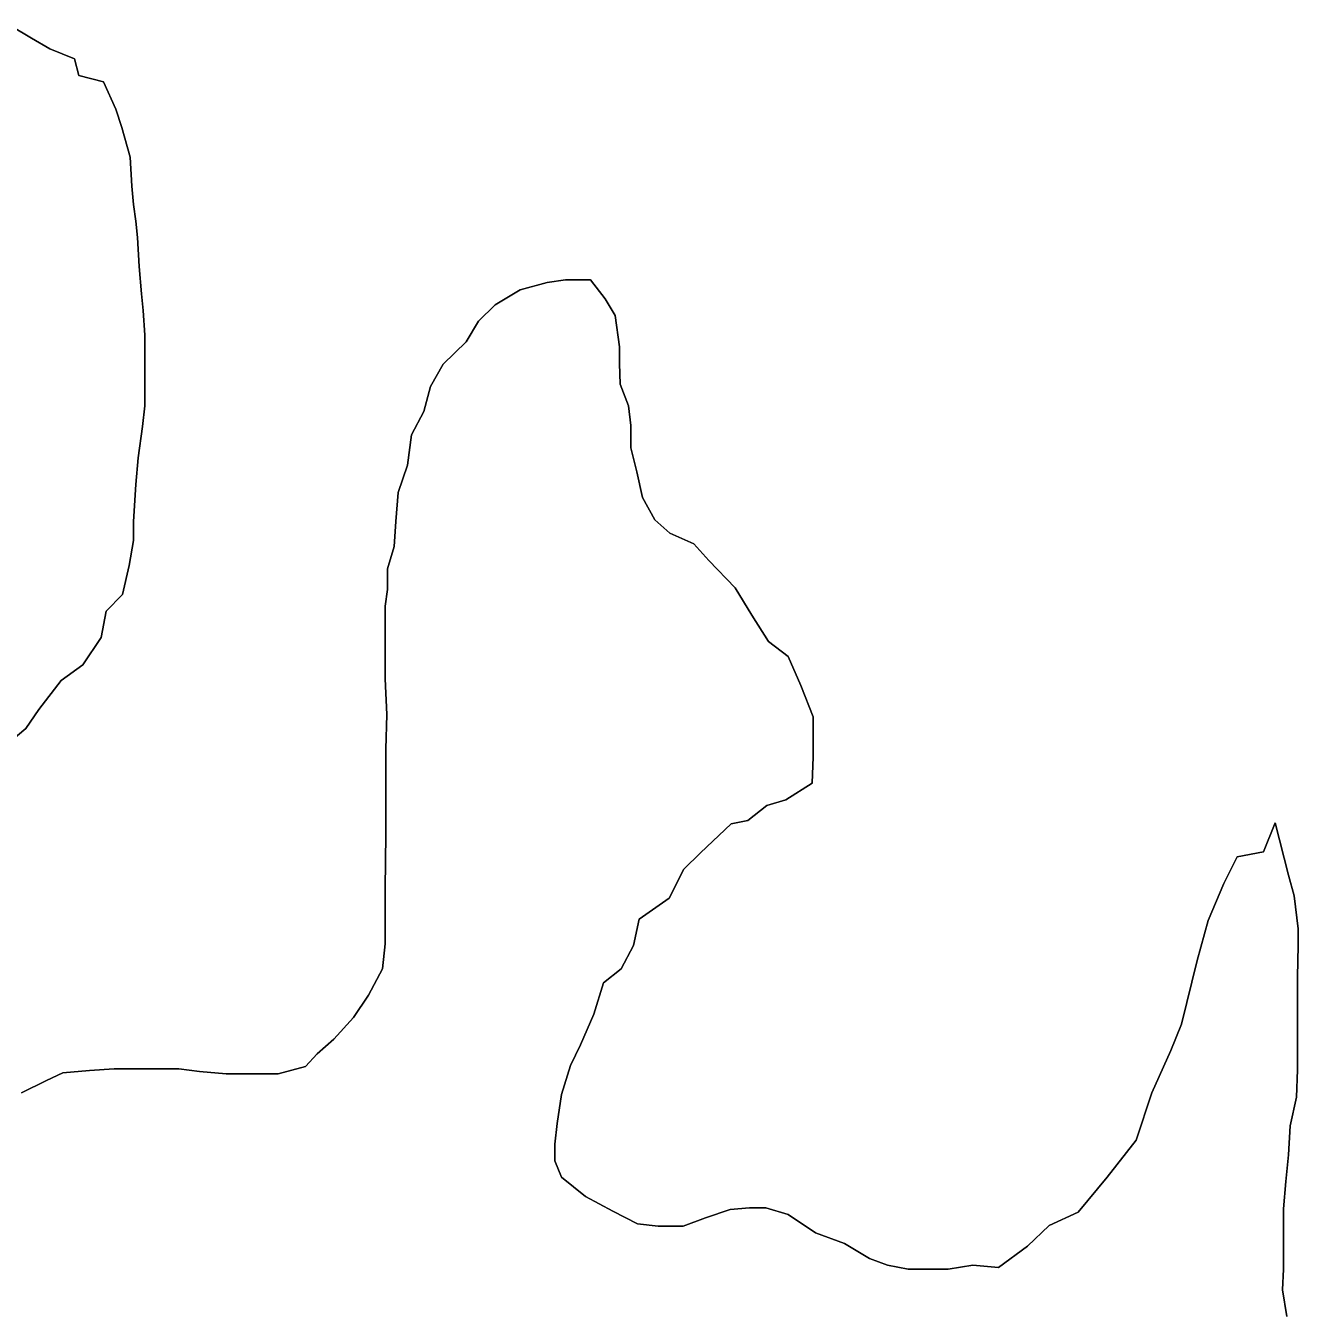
# Model space of a CAD drawing. Extents: x 553962 to 842807, y 8883888 to 9032388.
# Drawn here: x 803585.1 to 803738.8, y 9015802.3 to 9015957.5 of the extents above; entities that cross this region are included whole.
import ezdxf

# ---------------------------------------------------------------- set-up
doc = ezdxf.new("R2010")
doc.units = 0
doc.header["$LTSCALE"] = 200
for name, color, linetype, lineweight in [('23', 7, 'Continuous', 13), ('25', 7, 'Continuous', 13), ('57', 7, 'Continuous', 13)]:
    doc.layers.add(name, color=color, linetype=linetype, lineweight=lineweight)

msp = doc.modelspace()

# ---------------------------------------------------------------- linework, layer by layer
at = {"layer": '23'}
for points in [[(803583.1, 9015870.9), (803585.1, 9015872.6), (803586.7, 9015874.9), (803589.4, 9015878.4), (803592, 9015880.3), (803594.2, 9015883.6), (803594.8, 9015886.8), (803596.8, 9015888.8), (803597.6, 9015892.3), (803598.1, 9015895.3), (803598.1, 9015897.6), (803598.4, 9015902.1), (803598.7, 9015905.3), (803599.2, 9015909.1), (803599.5, 9015911.6), (803599.5, 9015915.3), (803599.5, 9015917.8), (803599.5, 9015920.1), (803599.3, 9015923.1), (803599.1, 9015925.1), (803598.8, 9015928.4), (803598.6, 9015931.9), (803598.4, 9015933.9), (803598.1, 9015935.9), (803597.9, 9015938.1), (803597.7, 9015941.6), (803596.7, 9015945.2), (803596, 9015947.4), (803594.5, 9015950.7), (803591.5, 9015951.5), (803591, 9015953.5), (803588, 9015954.7), (803585.8, 9015956), (803583.3, 9015957.5)], [(803736, 9015861.2), (803734.6, 9015857.7), (803731.4, 9015857.1), (803729.8, 9015853.9), (803727.9, 9015849.4), (803727.9, 9015849.4), (803726.6, 9015844.6), (803726.6, 9015844.6), (803726.6, 9015844.6), (803724.7, 9015836.9), (803724.7, 9015836.9), (803723.4, 9015833.7), (803721.1, 9015828.6), (803719.2, 9015822.9), (803715.7, 9015818.4), (803712.2, 9015814.2), (803708.7, 9015812.6), (803706.1, 9015810.1), (803702.6, 9015807.5), (803699.5, 9015807.8), (803696.5, 9015807.3), (803694.5, 9015807.3), (803691.7, 9015807.3), (803689.2, 9015807.8), (803687, 9015808.6), (803684, 9015810.4), (803680.5, 9015811.7), (803677.2, 9015813.9), (803674.5, 9015814.7), (803672.5, 9015814.7), (803670.2, 9015814.5), (803667.2, 9015813.5), (803664.5, 9015812.5), (803661.5, 9015812.5), (803659, 9015812.8), (803656, 9015814.3), (803652.7, 9015816.1), (803649.8, 9015818.4), (803649, 9015820.4), (803649, 9015822.4), (803649.3, 9015824.9), (803649.8, 9015828.4), (803650.9, 9015831.9), (803652.1, 9015834.4), (803653.7, 9015838.1), (803654.9, 9015841.9), (803657, 9015843.6), (803658.5, 9015846.4), (803659.2, 9015849.6), (803662.8, 9015852.1), (803664.6, 9015855.6), (803666.6, 9015857.6), (803670.3, 9015861.1), (803672.3, 9015861.5), (803674.6, 9015863.3), (803676.9, 9015864), (803680.1, 9015866), (803680.2, 9015869.2), (803680.2, 9015871.2), (803680.2, 9015874), (803678.7, 9015877.8), (803677.2, 9015881.3), (803674.8, 9015883.1), (803672.8, 9015886.3), (803670.8, 9015889.6), (803667.6, 9015892.9), (803665.8, 9015894.9), (803662.9, 9015896.2), (803661.1, 9015897.8), (803659.6, 9015900.5), (803658.9, 9015903.6), (803658.2, 9015906.5), (803658.2, 9015909.2), (803657.9, 9015911.6), (803656.9, 9015914.2), (803656.8, 9015916.7), (803656.8, 9015918.7), (803656.3, 9015922.5), (803655.1, 9015924.5), (803653.3, 9015926.8), (803650.3, 9015926.8), (803648.1, 9015926.5), (803644.8, 9015925.6), (803641.8, 9015923.8), (803639.8, 9015921.8), (803638.3, 9015919.3), (803635.5, 9015916.6), (803634, 9015913.9), (803633.2, 9015910.9), (803631.7, 9015908.1), (803631.2, 9015904.4), (803630.1, 9015901.1), (803629.8, 9015897.6), (803629.6, 9015894.6), (803628.8, 9015891.9), (803628.8, 9015889.4), (803628.5, 9015887.4), (803628.5, 9015884.4), (803628.5, 9015881.6), (803628.5, 9015878.6), (803628.7, 9015874.3)], [(803628.7, 9015874.3), (803628.6, 9015870.1), (803628.6, 9015866.8), (803628.6, 9015863.1), (803628.6, 9015859.8), (803628.5, 9015853.3), (803628.5, 9015849.6), (803628.5, 9015846.6), (803628.2, 9015843.6), (803626.5, 9015840.4), (803624.7, 9015837.7), (803622.3, 9015835.1), (803620.3, 9015833.3), (803618.9, 9015831.8), (803615.6, 9015830.9), (803612.3, 9015830.9), (803609.3, 9015830.9), (803606.1, 9015831.2), (803603.6, 9015831.5), (803600.6, 9015831.5), (803597.8, 9015831.5), (803595.8, 9015831.5), (803592.8, 9015831.3), (803589.6, 9015831), (803587.6, 9015830.1), (803584.6, 9015828.6)], [(803737.4, 9015801.6), (803736.9, 9015804.8), (803737, 9015807.3), (803737, 9015811.1), (803737, 9015814.6), (803737.3, 9015817.9), (803737.6, 9015821.1), (803737.8, 9015824.6), (803738.6, 9015828.1), (803738.7, 9015831.4), (803738.7, 9015833.4), (803738.7, 9015835.4), (803738.7, 9015837.4), (803738.7, 9015839.4), (803738.7, 9015842.6), (803738.8, 9015846.4), (803738.8, 9015848.4), (803738.3, 9015852.4), (803737.6, 9015854.9), (803736, 9015861.2)]]:
    msp.add_lwpolyline(points, dxfattribs=at)
at = {"layer": '25'}
for points in [[(803583.1, 9015870.9), (803585.1, 9015872.6), (803586.7, 9015874.9), (803589.4, 9015878.4), (803592, 9015880.3), (803594.2, 9015883.6), (803594.8, 9015886.8), (803596.8, 9015888.8), (803597.6, 9015892.3), (803598.1, 9015895.3), (803598.1, 9015897.6), (803598.4, 9015902.1), (803598.7, 9015905.3), (803599.2, 9015909.1), (803599.5, 9015911.6), (803599.5, 9015915.3), (803599.5, 9015917.8), (803599.5, 9015920.1), (803599.3, 9015923.1), (803599.1, 9015925.1), (803598.8, 9015928.4), (803598.6, 9015931.9), (803598.4, 9015933.9), (803598.1, 9015935.9), (803597.9, 9015938.1), (803597.7, 9015941.6), (803596.7, 9015945.2), (803596, 9015947.4), (803594.5, 9015950.7), (803591.5, 9015951.5), (803591, 9015953.5), (803588, 9015954.7), (803585.8, 9015956), (803583.3, 9015957.5)], [(803736, 9015861.2), (803734.6, 9015857.7), (803731.4, 9015857.1), (803729.8, 9015853.9), (803727.9, 9015849.4), (803727.9, 9015849.4), (803726.6, 9015844.6), (803726.6, 9015844.6), (803726.6, 9015844.6), (803724.7, 9015836.9), (803724.7, 9015836.9), (803723.4, 9015833.7), (803721.1, 9015828.6), (803719.2, 9015822.9), (803715.7, 9015818.4), (803712.2, 9015814.2), (803708.7, 9015812.6), (803706.1, 9015810.1), (803702.6, 9015807.5), (803699.5, 9015807.8), (803696.5, 9015807.3), (803694.5, 9015807.3), (803691.7, 9015807.3), (803689.2, 9015807.8), (803687, 9015808.6), (803684, 9015810.4), (803680.5, 9015811.7), (803677.2, 9015813.9), (803674.5, 9015814.7), (803672.5, 9015814.7), (803670.2, 9015814.5), (803667.2, 9015813.5), (803664.5, 9015812.5), (803661.5, 9015812.5), (803659, 9015812.8), (803656, 9015814.3), (803652.7, 9015816.1), (803649.8, 9015818.4), (803649, 9015820.4), (803649, 9015822.4), (803649.3, 9015824.9), (803649.8, 9015828.4), (803650.9, 9015831.9), (803652.1, 9015834.4), (803653.7, 9015838.1), (803654.9, 9015841.9), (803657, 9015843.6), (803658.5, 9015846.4), (803659.2, 9015849.6), (803662.8, 9015852.1), (803664.6, 9015855.6), (803666.6, 9015857.6), (803670.3, 9015861.1), (803672.3, 9015861.5), (803674.6, 9015863.3), (803676.9, 9015864), (803680.1, 9015866), (803680.2, 9015869.2), (803680.2, 9015871.2), (803680.2, 9015874), (803678.7, 9015877.8), (803677.2, 9015881.3), (803674.8, 9015883.1), (803672.8, 9015886.3), (803670.8, 9015889.6), (803667.6, 9015892.9), (803665.8, 9015894.9), (803662.9, 9015896.2), (803661.1, 9015897.8), (803659.6, 9015900.5), (803658.9, 9015903.6), (803658.2, 9015906.5), (803658.2, 9015909.2), (803657.9, 9015911.6), (803656.9, 9015914.2), (803656.8, 9015916.7), (803656.8, 9015918.7), (803656.3, 9015922.5), (803655.1, 9015924.5), (803653.3, 9015926.8), (803650.3, 9015926.8), (803648.1, 9015926.5), (803644.8, 9015925.6), (803641.8, 9015923.8), (803639.8, 9015921.8), (803638.3, 9015919.3), (803635.5, 9015916.6), (803634, 9015913.9), (803633.2, 9015910.9), (803631.7, 9015908.1), (803631.2, 9015904.4), (803630.1, 9015901.1), (803629.8, 9015897.6), (803629.6, 9015894.6), (803628.8, 9015891.9), (803628.8, 9015889.4), (803628.5, 9015887.4), (803628.5, 9015884.4), (803628.5, 9015881.6), (803628.5, 9015878.6), (803628.7, 9015874.3)], [(803628.7, 9015874.3), (803628.6, 9015870.1), (803628.6, 9015866.8), (803628.6, 9015863.1), (803628.6, 9015859.8), (803628.5, 9015853.3), (803628.5, 9015849.6), (803628.5, 9015846.6), (803628.2, 9015843.6), (803626.5, 9015840.4), (803624.7, 9015837.7), (803622.3, 9015835.1), (803620.3, 9015833.3), (803618.9, 9015831.8), (803615.6, 9015830.9), (803612.3, 9015830.9), (803609.3, 9015830.9), (803606.1, 9015831.2), (803603.6, 9015831.5), (803600.6, 9015831.5), (803597.8, 9015831.5), (803595.8, 9015831.5), (803592.8, 9015831.3), (803589.6, 9015831), (803587.6, 9015830.1), (803584.6, 9015828.6)], [(803737.4, 9015801.6), (803736.9, 9015804.8), (803737, 9015807.3), (803737, 9015811.1), (803737, 9015814.6), (803737.3, 9015817.9), (803737.6, 9015821.1), (803737.8, 9015824.6), (803738.6, 9015828.1), (803738.7, 9015831.4), (803738.7, 9015833.4), (803738.7, 9015835.4), (803738.7, 9015837.4), (803738.7, 9015839.4), (803738.7, 9015842.6), (803738.8, 9015846.4), (803738.8, 9015848.4), (803738.3, 9015852.4), (803737.6, 9015854.9), (803736, 9015861.2)]]:
    msp.add_lwpolyline(points, dxfattribs=at)
at = {"layer": '57'}
for points in [[(803583.3, 9015957.5), (803585.8, 9015956), (803588, 9015954.7), (803591, 9015953.5), (803591.5, 9015951.5), (803594.5, 9015950.7), (803596, 9015947.4), (803596.7, 9015945.2), (803597.7, 9015941.6), (803597.9, 9015938.1), (803598.1, 9015935.9), (803598.4, 9015933.9), (803598.6, 9015931.9), (803598.8, 9015928.4), (803599.1, 9015925.1), (803599.3, 9015923.1), (803599.5, 9015920.1), (803599.5, 9015917.8), (803599.5, 9015915.3), (803599.5, 9015911.6), (803599.2, 9015909.1), (803598.7, 9015905.3), (803598.4, 9015902.1), (803598.1, 9015897.6), (803598.1, 9015895.3), (803597.6, 9015892.3), (803596.8, 9015888.8), (803594.8, 9015886.8), (803594.2, 9015883.6), (803592, 9015880.3), (803589.4, 9015878.4), (803586.7, 9015874.9), (803585.1, 9015872.6), (803583.1, 9015870.9)], [(803628.7, 9015874.3), (803628.5, 9015878.6), (803628.5, 9015881.6), (803628.5, 9015884.4), (803628.5, 9015887.4), (803628.8, 9015889.4), (803628.8, 9015891.9), (803629.6, 9015894.6), (803629.8, 9015897.6), (803630.1, 9015901.1), (803631.2, 9015904.4), (803631.7, 9015908.1), (803633.2, 9015910.9), (803634, 9015913.9), (803635.5, 9015916.6), (803638.3, 9015919.3), (803639.8, 9015921.8), (803641.8, 9015923.8), (803644.8, 9015925.6), (803648.1, 9015926.5), (803650.3, 9015926.8), (803653.3, 9015926.8), (803655.1, 9015924.5), (803656.3, 9015922.5), (803656.8, 9015918.7), (803656.8, 9015916.7), (803656.9, 9015914.2), (803657.9, 9015911.6), (803658.2, 9015909.2), (803658.2, 9015906.5), (803658.9, 9015903.6), (803659.6, 9015900.5), (803661.1, 9015897.8), (803662.9, 9015896.2), (803665.8, 9015894.9), (803667.6, 9015892.9), (803670.8, 9015889.6), (803672.8, 9015886.3), (803674.8, 9015883.1), (803677.2, 9015881.3), (803678.7, 9015877.8), (803680.2, 9015874), (803680.2, 9015871.2), (803680.2, 9015869.2), (803680.1, 9015866), (803676.9, 9015864), (803674.6, 9015863.3), (803672.3, 9015861.5), (803670.3, 9015861.1), (803666.6, 9015857.6), (803664.6, 9015855.6), (803662.8, 9015852.1), (803659.2, 9015849.6), (803658.5, 9015846.4), (803657, 9015843.6), (803654.9, 9015841.9), (803653.7, 9015838.1), (803652.1, 9015834.4), (803650.9, 9015831.9), (803649.8, 9015828.4), (803649.3, 9015824.9), (803649, 9015822.4), (803649, 9015820.4), (803649.8, 9015818.4), (803652.7, 9015816.1), (803656, 9015814.3), (803659, 9015812.8), (803661.5, 9015812.5), (803664.5, 9015812.5), (803667.2, 9015813.5), (803670.2, 9015814.5), (803672.5, 9015814.7), (803674.5, 9015814.7), (803677.2, 9015813.9), (803680.5, 9015811.7), (803684, 9015810.4), (803687, 9015808.6), (803689.2, 9015807.8), (803691.7, 9015807.3), (803694.5, 9015807.3), (803696.5, 9015807.3), (803699.5, 9015807.8), (803702.6, 9015807.5), (803706.1, 9015810.1), (803708.7, 9015812.6), (803712.2, 9015814.2), (803715.7, 9015818.4), (803719.2, 9015822.9), (803721.1, 9015828.6), (803723.4, 9015833.7), (803724.7, 9015836.9), (803724.7, 9015836.9), (803726.6, 9015844.6), (803726.6, 9015844.6), (803726.6, 9015844.6), (803727.9, 9015849.4), (803727.9, 9015849.4), (803729.8, 9015853.9), (803731.4, 9015857.1), (803734.6, 9015857.7), (803736, 9015861.2)], [(803584.6, 9015828.6), (803587.6, 9015830.1), (803589.6, 9015831), (803592.8, 9015831.3), (803595.8, 9015831.5), (803597.8, 9015831.5), (803600.6, 9015831.5), (803603.6, 9015831.5), (803606.1, 9015831.2), (803609.3, 9015830.9), (803612.3, 9015830.9), (803615.6, 9015830.9), (803618.9, 9015831.8), (803620.3, 9015833.3), (803622.3, 9015835.1), (803624.7, 9015837.7), (803626.5, 9015840.4), (803628.2, 9015843.6), (803628.5, 9015846.6), (803628.5, 9015849.6), (803628.5, 9015853.3), (803628.6, 9015859.8), (803628.6, 9015863.1), (803628.6, 9015866.8), (803628.6, 9015870.1), (803628.7, 9015874.3)], [(803736, 9015861.2), (803737.6, 9015854.9), (803738.3, 9015852.4), (803738.8, 9015848.4), (803738.8, 9015846.4), (803738.7, 9015842.6), (803738.7, 9015839.4), (803738.7, 9015837.4), (803738.7, 9015835.4), (803738.7, 9015833.4), (803738.7, 9015831.4), (803738.6, 9015828.1), (803737.8, 9015824.6), (803737.6, 9015821.1), (803737.3, 9015817.9), (803737, 9015814.6), (803737, 9015811.1), (803737, 9015807.3), (803736.9, 9015804.8), (803737.4, 9015801.6)]]:
    msp.add_lwpolyline(points, dxfattribs=at)

doc.saveas('drawing.dxf')
